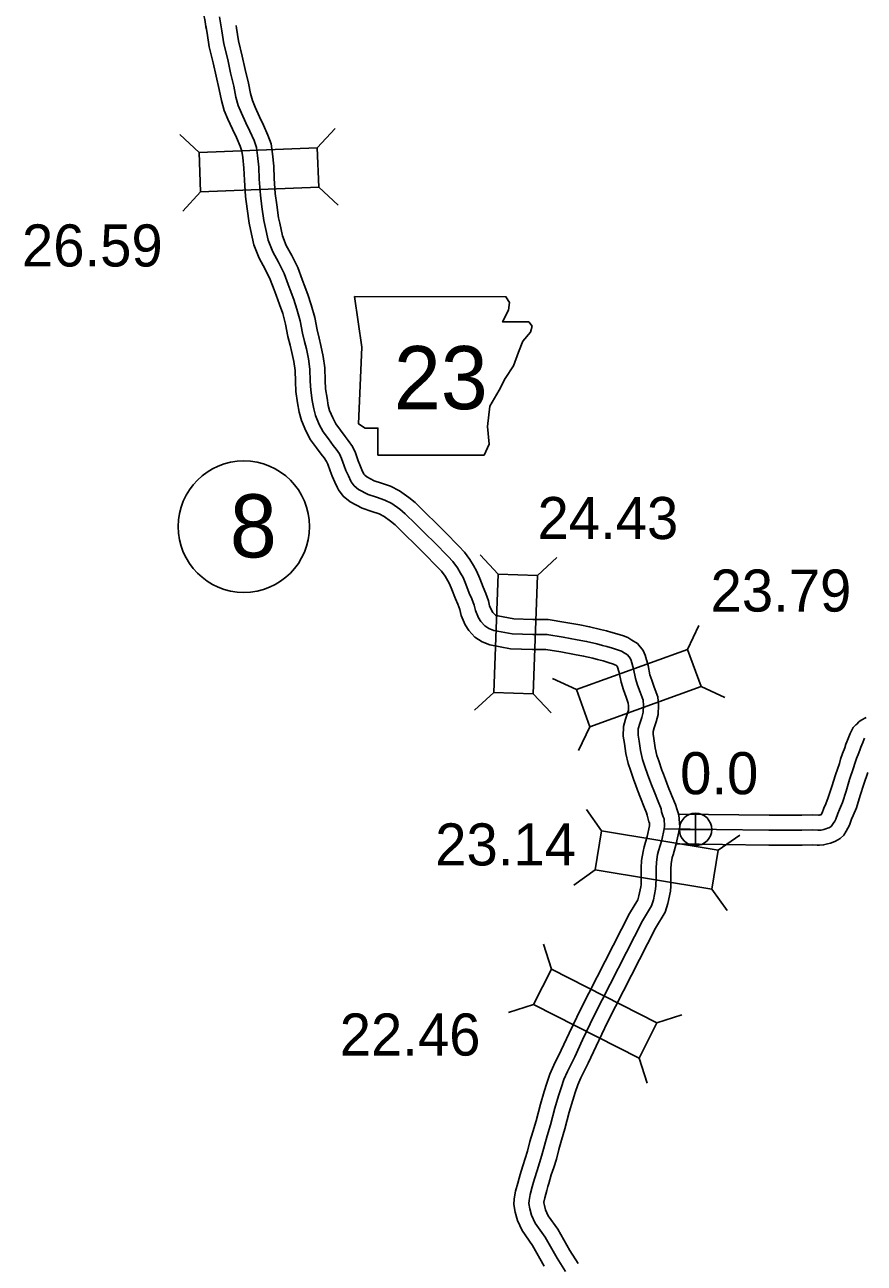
# Model space of a CAD drawing. Extents: x -83719 to 153526, y -11835 to 11446.
# Drawn here: x 8896.2 to 9177.2, y -1634.1 to -1219.7 of the extents above; entities that cross this region are included whole.
import ezdxf

# ---------------------------------------------------------------- set-up
doc = ezdxf.new("R2010")
doc.units = 0
for name, color, linetype in [('Level 10', 7, 'Continuous'), ('Level 11', 7, 'Continuous'), ('Level 20', 7, 'Continuous'), ('Level 21', 7, 'Continuous'), ('Level 25', 7, 'Continuous'), ('Level 26', 7, 'Continuous'), ('Level 27', 7, 'Continuous'), ('Level 58', 7, 'Continuous'), ('Level 59', 7, 'Continuous')]:
    doc.layers.add(name, color=color, linetype=linetype)

msp = doc.modelspace()

# ---------------------------------------------------------------- linework, layer by layer
at = {"layer": 'Level 10'}
for points in [[(8946.61, -1192.75), (8947.59, -1195.95), (8949.22, -1198.69), (8950.17, -1200.68), (8951.31, -1203.23), (8952.32, -1205.72), (8952.85, -1206.87), (8953.31, -1208), (8953.91, -1209.7), (8954.78, -1212.24), (8955.42, -1214.11), (8955.94, -1215.65), (8956.46, -1217.93), (8956.98, -1221.06)], [(8956.79, -1219.92), (8957.22, -1222.52), (8958, -1227.03), (8959.27, -1232.43), (8960.25, -1236.88), (8961.29, -1241.32), (8962.04, -1245.05), (8962.99, -1248.33), (8964.22, -1251.22), (8965.73, -1254.6), (8967.05, -1257.4), (8968.31, -1260.28), (8968.9, -1261.97), (8969.22, -1264.06), (8969.58, -1267.69), (8969.73, -1271.62), (8970.13, -1277.16), (8970.67, -1281.27), (8971.32, -1286.03), (8971.8, -1288.23), (8972.9, -1293.26), (8974.69, -1297.79), (8976.72, -1301.47), (8978.41, -1304.9), (8979.72, -1308.4), (8980.39, -1310.16), (8981.53, -1313.25), (8982.55, -1316.25), (8983.52, -1319.9), (8984.3, -1323.94), (8985.03, -1326.91), (8985.62, -1329.29), (8986.29, -1332.37), (8986.69, -1335.32), (8986.81, -1339.1), (8986.96, -1342.44), (8987.53, -1346.22), (8988.05, -1349.27), (8988.81, -1352.09), (8990.31, -1355.58), (8991.92, -1358.53), (8993.88, -1361.22), (8995.47, -1363.39), (8996.4, -1364.63), (8997.23, -1365.81), (8997.65, -1366.7), (8998.45, -1368.98), (8999.1, -1370.7), (9000, -1372.74), (9000.88, -1374.6), (9001.21, -1375.28), (9002.84, -1377.39), (9005.16, -1379.34), (9009.19, -1381.44), (9012.37, -1382.54), (9014.83, -1383.37), (9016.54, -1384.2), (9018.65, -1385.74), (9020.16, -1387), (9023.48, -1390.24), (9026.9, -1393.58), (9029.84, -1396.46), (9034.34, -1401.14), (9035.7, -1402.53), (9036.9, -1404.22), (9037.84, -1405.71), (9038.44, -1406.77), (9039.21, -1408.68), (9040.4, -1411.73), (9041.21, -1413.58), (9041.81, -1415.33), (9042.31, -1417.34), (9043.69, -1420.46), (9044.83, -1422.32), (9046.93, -1424.63), (9049.28, -1426.16), (9051.92, -1427.16), (9058.87, -1428.45), (9066.16, -1428.71), (9070.62, -1428.7), (9075.63, -1429.55), (9080.22, -1430.37), (9083.27, -1430.91), (9086.43, -1431.66), (9088.24, -1432.16)], [(8966.93, -1219.97), (8967.08, -1220.85), (8967.8, -1225.04), (8969.02, -1230.21), (8970, -1234.66), (8971.06, -1239.19), (8971.76, -1242.68), (8972.42, -1244.96), (8973.39, -1247.23), (8974.81, -1250.43), (8976.15, -1253.26), (8977.63, -1256.62), (8978.65, -1259.55), (8979.14, -1262.81), (8979.56, -1267), (8979.72, -1271.07), (8980.08, -1276.15), (8980.58, -1279.94), (8981.17, -1284.27), (8981.57, -1286.08), (8982.5, -1290.34), (8983.76, -1293.52), (8985.58, -1296.83), (8987.6, -1300.92), (8989.07, -1304.86), (8989.76, -1306.65), (8990.96, -1309.92), (8992.13, -1313.35), (8993.27, -1317.67), (8994.07, -1321.79), (8994.74, -1324.51), (8995.36, -1327.02), (8996.15, -1330.63), (8996.67, -1334.49), (8996.8, -1338.72), (8996.92, -1341.46), (8997.4, -1344.63), (8997.83, -1347.13), (8998.28, -1348.79), (8999.31, -1351.21), (9000.38, -1353.16), (9001.96, -1355.32), (9003.52, -1357.45), (9004.5, -1358.77), (9005.89, -1360.75), (9006.91, -1362.88), (9007.85, -1365.56), (9008.36, -1366.92), (9009.09, -1368.57), (9009.77, -1370), (9010.11, -1370.44), (9010.76, -1370.99), (9013.14, -1372.23), (9015.6, -1373.07), (9018.64, -1374.1), (9021.71, -1375.59), (9024.81, -1377.85), (9026.87, -1379.57), (9030.46, -1383.08), (9033.89, -1386.43), (9036.94, -1389.42), (9041.52, -1394.18), (9043.4, -1396.1), (9045.21, -1398.65), (9046.43, -1400.58), (9047.46, -1402.42), (9048.51, -1404.99), (9049.65, -1407.91), (9050.53, -1409.95), (9051.41, -1412.49), (9051.81, -1414.09), (9052.57, -1415.8), (9052.87, -1416.29), (9053.47, -1416.95), (9053.83, -1417.19), (9054.63, -1417.49), (9059.97, -1418.48), (9066.32, -1418.71), (9071.45, -1418.7), (9077.34, -1419.7), (9081.98, -1420.52), (9085.31, -1421.12), (9088.92, -1421.98), (9090.9, -1422.52), (9092.37, -1422.89), (9094.45, -1423.47), (9096.63, -1424.2), (9098.11, -1424.76), (9099.47, -1425.56), (9101.37, -1426.77), (9103.19, -1429.04), (9103.9, -1430.67), (9104.89, -1434.05), (9105.51, -1437.19), (9106.1, -1439), (9106.95, -1441.34), (9108.11, -1444.59), (9108.33, -1447.35), (9108.25, -1450.43), (9107.61, -1452.89), (9106.91, -1454.96)], [(9088.35, -1432.19), (9089.82, -1432.56), (9091.52, -1433.03), (9093.26, -1433.61), (9093.76, -1433.81), (9094.25, -1434.1), (9094.54, -1434.28), (9095.17, -1436.42), (9095.81, -1439.71), (9096.64, -1442.25), (9097.54, -1444.73), (9098.25, -1446.71), (9098.32, -1447.62), (9098.29, -1449.02), (9098.03, -1450.02), (9097.36, -1451.99), (9096.64, -1454.51), (9096.51, -1457.75), (9096.93, -1460.15), (9097.42, -1463.49), (9098.21, -1466.87), (9098.94, -1469.14), (9100.1, -1472.43), (9100.64, -1473.94), (9101.34, -1475.77), (9102.32, -1478.32), (9103.57, -1481.45), (9104.39, -1483.43), (9104.53, -1484.21), (9105.18, -1486.42), (9105.3, -1486.7), (9105.37, -1487.56), (9105.33, -1487.81)], [(9106.91, -1454.96), (9106.58, -1456.11), (9106.54, -1457.07), (9106.81, -1458.55), (9107.25, -1461.62), (9107.86, -1464.2), (9108.42, -1465.95), (9109.52, -1469.09), (9110.01, -1470.46), (9110.67, -1472.18), (9111.63, -1474.66), (9112.84, -1477.7), (9114.04, -1480.61), (9114.61, -1482.35), (9114.92, -1483.42), (9115.12, -1484.18), (9115.46, -1488.06), (9115.15, -1489.67)], [(9105.35, -1487.71), (9104.58, -1491.35), (9103.58, -1494.8), (9103.19, -1496.28), (9102.68, -1499.33), (9102.53, -1501.84), (9102.53, -1505.07), (9102.51, -1507.43), (9102.44, -1508.15), (9101.81, -1511.2), (9101.41, -1512.49), (9098.64, -1517.1), (9082.4, -1549.01), (9078.41, -1557.16), (9075.78, -1562.83), (9073.32, -1567.83), (9071.99, -1570.79), (9070.97, -1573.82), (9070.08, -1576.65), (9068.84, -1580.92), (9067.38, -1586.4), (9066.29, -1590.1), (9065.33, -1593.39), (9064.54, -1596.57), (9063.77, -1599.01), (9062.94, -1601.53), (9062.09, -1604.37), (9061.67, -1605.58), (9061.24, -1607.29), (9060.54, -1609.96), (9060.06, -1612.51), (9059.98, -1614.45), (9060.38, -1617.03), (9061.18, -1619.75), (9062.75, -1623.2), (9066.17, -1628.11), (9070.14, -1635.04)], [(9115.13, -1489.77), (9114.29, -1493.78), (9113.22, -1497.46), (9112.98, -1498.37), (9112.63, -1500.45), (9112.53, -1502.14), (9112.53, -1505.12), (9112.5, -1507.96), (9112.35, -1509.64), (9111.5, -1513.71), (9110.6, -1516.61), (9107.4, -1521.95), (9091.34, -1553.47), (9087.44, -1561.45), (9084.81, -1567.13), (9082.37, -1572.09), (9081.32, -1574.44), (9080.48, -1576.92), (9079.65, -1579.55), (9078.47, -1583.6), (9077.01, -1589.09), (9075.89, -1592.91), (9074.99, -1596), (9074.18, -1599.28), (9073.29, -1602.09), (9072.47, -1604.55), (9071.6, -1607.44), (9071.26, -1608.42), (9070.93, -1609.77), (9070.3, -1612.16), (9070.02, -1613.67), (9070.01, -1613.87), (9070.16, -1614.83), (9070.58, -1616.26), (9071.48, -1618.24), (9074.62, -1622.75), (9078.69, -1629.86), (9081.48, -1634.21)]]:
    msp.add_lwpolyline(points, dxfattribs=at)
at = {"layer": 'Level 11'}
for points in [[(9114.95, -1483.8), (9145.38, -1484.2), (9156.3, -1484.2), (9160.04, -1484.1), (9161.97, -1484.16), (9162.17, -1484.18), (9162.49, -1484.09), (9162.78, -1484.02), (9162.95, -1483.73), (9163.11, -1483.42), (9163.73, -1481.79), (9164.34, -1480.37), (9165.21, -1478.25), (9166.38, -1474.61), (9167.6, -1470.7), (9168.92, -1466.89), (9169.32, -1465.42), (9169.95, -1463.52), (9170.71, -1461.58), (9171.12, -1460.37), (9171.41, -1459.61), (9172.07, -1457.95), (9172.5, -1456.87), (9172.88, -1456.12), (9173.55, -1454.8), (9174.44, -1453.94), (9174.71, -1453.67), (9175.44, -1452.95), (9176.17, -1452.38), (9177.85, -1451.48)], [(9114.28, -1493.79), (9145.32, -1494.2), (9156.43, -1494.2), (9160.01, -1494.11), (9161.47, -1494.15), (9162.23, -1494.21), (9163.63, -1494.14), (9164.89, -1493.8), (9165.95, -1493.56), (9166.86, -1493.17), (9167.61, -1492.89), (9169.21, -1491.92), (9170.35, -1490.81), (9171.15, -1489.53), (9171.74, -1488.5), (9172.26, -1487.49), (9173.01, -1485.53), (9173.56, -1484.23), (9174.61, -1481.69), (9175.91, -1477.63), (9177.1, -1473.82), (9178.47, -1469.86)]]:
    msp.add_lwpolyline(points, dxfattribs=at)
at = {"layer": 'Level 20'}
for p, q in [((8994.13, -1260.87), (9000.11, -1254.41)), ((8954.56, -1262.42), (8948.1, -1256.44)), ((8955.08, -1275.61), (8949.1, -1282.07)), ((8994.65, -1274.06), (9001.11, -1280.03)), ((9054.68, -1403.48), (9048.68, -1397.04)), ((9067.87, -1403.95), (9074.31, -1397.96)), ((9118.11, -1428.68), (9121.84, -1420.71)), ((9080.87, -1442.15), (9072.9, -1438.42)), ((9122.6, -1441.09), (9130.57, -1444.83)), ((9053.26, -1443.06), (9046.82, -1449.05)), ((9066.46, -1443.53), (9072.45, -1449.97)), ((9085.36, -1454.56), (9081.62, -1462.53)), ((9089.33, -1489.42), (9084.21, -1482.26)), ((9128.39, -1495.92), (9135.55, -1490.8)), ((9087.16, -1502.44), (9080, -1507.55)), ((9126.22, -1508.94), (9131.34, -1516.1)), ((9072.55, -1535.73), (9069.82, -1527.36)), ((9066.56, -1547.5), (9058.19, -1550.22)), ((9107.83, -1553.7), (9116.2, -1550.98)), ((9101.84, -1565.47), (9104.57, -1573.83))]:
    msp.add_line(p, q, dxfattribs=at)
for points in [[(8955.08, -1275.61), (8994.65, -1274.06), (8994.13, -1260.87), (8954.56, -1262.42)], [(9066.46, -1443.53), (9067.87, -1403.95), (9054.68, -1403.48), (9053.26, -1443.06)], [(9085.36, -1454.56), (9122.6, -1441.09), (9118.11, -1428.68), (9080.87, -1442.15)], [(9128.39, -1495.92), (9089.33, -1489.42), (9087.16, -1502.44), (9126.22, -1508.94)], [(9107.83, -1553.7), (9072.55, -1535.73), (9066.56, -1547.5), (9101.84, -1565.47)]]:
    msp.add_lwpolyline(points, close=True, dxfattribs=at)
at = {"layer": 'Level 21'}
msp.add_lwpolyline([(9006.55, -1310.65), (9009.09, -1327.57), (9007.96, -1353.22), (9010.22, -1354.63), (9014.45, -1354.63), (9014.45, -1363.66), (9049.98, -1363.66), (9051.67, -1359.99), (9051.11, -1354.07), (9051.95, -1347.3), (9055.05, -1341.95), (9057.03, -1338), (9059.85, -1333.77), (9061.54, -1329.26), (9062.95, -1325.59), (9065.49, -1322.49), (9066.05, -1320.52), (9064.92, -1319.11), (9056.18, -1319.11), (9058.15, -1315.16), (9058.44, -1312.62), (9057.27, -1310.67)], close=True, dxfattribs=at)
at = {"layer": 'Level 26'}
for p, q in [((9120.77, -1494.35), (9120.77, -1483.52)), ((9115.35, -1488.93), (9126.18, -1488.93))]:
    msp.add_line(p, q, dxfattribs=at)
msp.add_circle((9120.77, -1488.93), 5.42, dxfattribs=at)
at = {"layer": 'Level 27'}
msp.add_circle((8969.56, -1387.6), 22, dxfattribs=at)
at = {"layer": 'Level 59'}
for points in [[(8961.37, -1216.98), (8962.15, -1221.69), (8962.9, -1226.04), (8964.14, -1231.32), (8965.12, -1235.77), (8966.17, -1240.25), (8966.9, -1243.87), (8967.7, -1246.64), (8968.81, -1249.23), (8970.27, -1252.51), (8971.6, -1255.33), (8972.97, -1258.45), (8973.78, -1260.76), (8974.18, -1263.43), (8974.57, -1267.34), (8974.73, -1271.35), (8975.1, -1276.66), (8975.63, -1280.6), (8976.24, -1285.15), (8976.69, -1287.15), (8977.7, -1291.8), (8979.22, -1295.66), (8981.15, -1299.15), (8983.01, -1302.91), (8984.4, -1306.63), (8985.08, -1308.4), (8986.24, -1311.59), (8987.34, -1314.8), (8988.39, -1318.79), (8989.18, -1322.87), (8989.88, -1325.71), (8990.49, -1328.15), (8991.22, -1331.5), (8991.68, -1334.91), (8991.81, -1338.91), (8991.94, -1341.95), (8992.47, -1345.43), (8992.94, -1348.2), (8993.54, -1350.44), (8994.81, -1353.39), (8996.15, -1355.85), (8997.92, -1358.27), (8999.49, -1360.42), (9000.45, -1361.7), (9001.56, -1363.28), (9002.28, -1364.79), (9003.15, -1367.27), (9003.73, -1368.81), (9004.54, -1370.66), (9005.39, -1372.43), (9005.49, -1372.63), (9006.47, -1373.91), (9007.96, -1375.17), (9011.17, -1376.84), (9013.98, -1377.8), (9016.74, -1378.74), (9019.12, -1379.9), (9021.73, -1381.79), (9023.51, -1383.28), (9026.97, -1386.66), (9030.39, -1390), (9033.39, -1392.94), (9037.93, -1397.66), (9039.55, -1399.31), (9041.05, -1401.43), (9042.13, -1403.15), (9042.95, -1404.59), (9043.86, -1406.84), (9045.02, -1409.82), (9045.87, -1411.77), (9046.61, -1413.91), (9047.06, -1415.72), (9048.13, -1418.13), (9048.85, -1419.31), (9050.2, -1420.79), (9051.55, -1421.67), (9053.28, -1422.33), (9059.42, -1423.46), (9066.24, -1423.71), (9071.03, -1423.7), (9076.48, -1424.63), (9081.1, -1425.45), (9084.29, -1426.02), (9087.68, -1426.82), (9089.57, -1427.34)], [(9089.57, -1427.34), (9091.09, -1427.73), (9092.98, -1428.25), (9094.94, -1428.91), (9095.94, -1429.28), (9096.86, -1429.83), (9097.99, -1430.54), (9098.87, -1431.65), (9099.2, -1432.39), (9100.03, -1435.24), (9100.66, -1438.45), (9101.37, -1440.62), (9102.24, -1443.04), (9103.18, -1445.65), (9103.33, -1447.49), (9103.27, -1449.72), (9102.82, -1451.45), (9102.13, -1453.48), (9101.61, -1455.31), (9101.52, -1457.41), (9101.87, -1459.35), (9102.33, -1462.56), (9103.03, -1465.53), (9103.68, -1467.54), (9104.81, -1470.76), (9105.33, -1472.2), (9106, -1473.98), (9106.98, -1476.49), (9108.21, -1479.57), (9109.21, -1482.02), (9109.4, -1483.06), (9109.88, -1484.7), (9110.21, -1485.44), (9110.42, -1487.81), (9110.24, -1488.74)], [(9110.24, -1488.74), (9145.35, -1489.2), (9156.36, -1489.2), (9160.02, -1489.1), (9161.72, -1489.16), (9162.29, -1489.2), (9162.85, -1489.17), (9163.69, -1488.95), (9164.39, -1488.79), (9164.99, -1488.53), (9165.42, -1488.36), (9166.13, -1487.94), (9166.43, -1487.64), (9166.87, -1486.95), (9167.35, -1486.12), (9167.69, -1485.45), (9168.37, -1483.66), (9168.95, -1482.3), (9169.91, -1479.97), (9171.15, -1476.12), (9172.35, -1472.26), (9173.69, -1468.37), (9174.11, -1466.87), (9174.66, -1465.21), (9175.41, -1463.29), (9175.82, -1462.06), (9176.06, -1461.42), (9176.71, -1459.8), (9177.06, -1458.93), (9177.33, -1458.4)], [(9110.24, -1488.74), (9109.43, -1492.57), (9108.4, -1496.13), (9108.08, -1497.32), (9107.66, -1499.89), (9107.53, -1501.99), (9107.53, -1505.09), (9107.51, -1507.7), (9107.39, -1508.9), (9106.66, -1512.46), (9106, -1514.55), (9103.02, -1519.52), (9086.87, -1551.24), (9082.92, -1559.3), (9080.3, -1564.98), (9077.85, -1569.96), (9076.65, -1572.61), (9075.73, -1575.37), (9074.86, -1578.1), (9073.66, -1582.26), (9072.2, -1587.74), (9071.09, -1591.5), (9070.16, -1594.7), (9069.36, -1597.92), (9068.53, -1600.55), (9067.71, -1603.04), (9066.84, -1605.9), (9066.47, -1607), (9066.08, -1608.53), (9065.42, -1611.06), (9065.04, -1613.09), (9064.99, -1614.16), (9065.27, -1615.93), (9065.88, -1618), (9067.12, -1620.72), (9070.4, -1625.43), (9074.41, -1632.45), (9077.26, -1636.89)]]:
    msp.add_lwpolyline(points, dxfattribs=at)

# ---------------------------------------------------------------- texts
at = {"layer": 'Level 21'}
msp.add_text('23', height=21.12, dxfattribs=at).set_placement((9019.78, -1348.31))
at = {"layer": 'Level 25'}
msp.add_text('0.0', height=14.08, dxfattribs=at).set_placement((9115.6, -1477.16))
at = {"layer": 'Level 27'}
msp.add_text('8', height=21.12, dxfattribs=at).set_placement((8964.87, -1397.92))
at = {"layer": 'Level 58'}
for s, p in [('26.59', (8895.27, -1300.56)), ('24.43', (9067.86, -1391.77)), ('23.79', (9125.79, -1416.04)), ('23.14', (9033.61, -1500.99)), ('22.46', (9001.65, -1564.61))]:
    msp.add_text(s, height=14.08, dxfattribs=at).set_placement(p)

doc.saveas('drawing.dxf')
